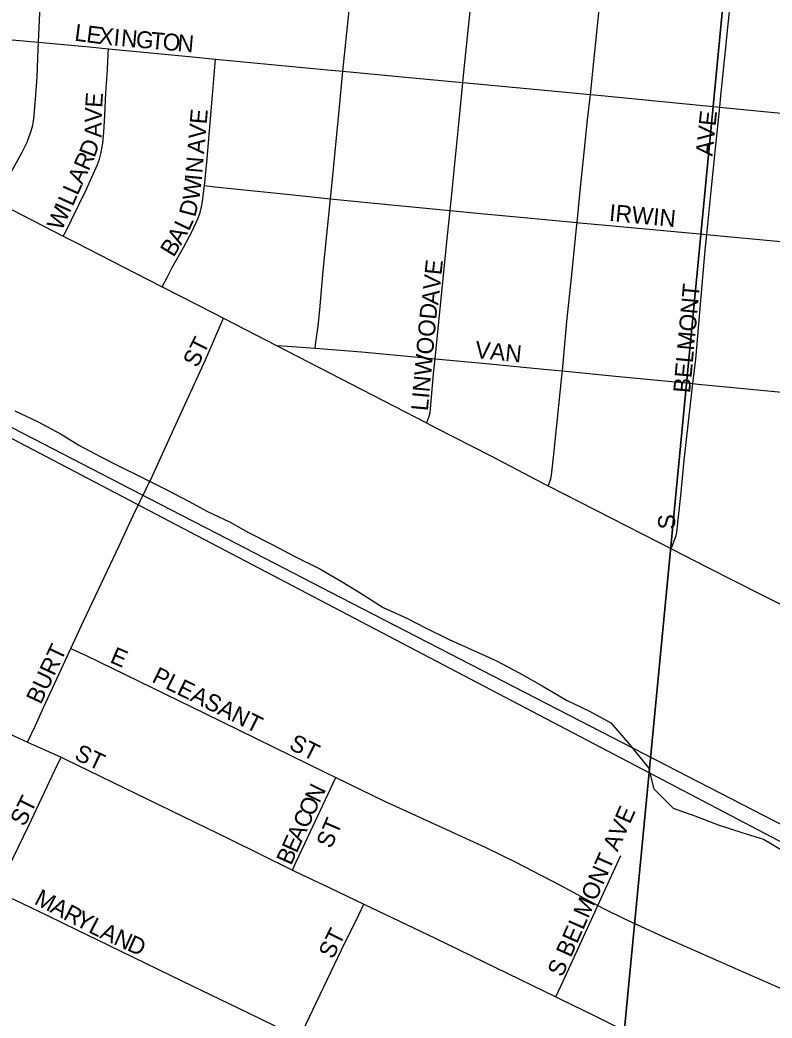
# Model space of a CAD drawing. Extents: x 1410790 to 1770854, y 566777 to 831614.
# Drawn here: x 1607334 to 1609555, y 698196 to 701144 of the extents above; entities that cross this region are included whole.
import ezdxf

# ---------------------------------------------------------------- set-up
doc = ezdxf.new("R2010")
doc.units = 0
for name, color, linetype in [('GM_X_City_Street', 7, 'Continuous'), ('GM_X_City_Street_Text', 7, 'Continuous'), ('GM_X_Minor_River', 7, 'Continuous'), ('GM_X_Rail_Line', 7, 'Continuous'), ('GM_X_Section', 7, 'Continuous')]:
    doc.layers.add(name, color=color, linetype=linetype)

msp = doc.modelspace()

# ---------------------------------------------------------------- linework, layer by layer
at = {"layer": 'GM_X_City_Street'}
for points in [[(1607388.1, 701078.7), (1607391.7, 701144.5), (1607397, 701261.8), (1607404.1, 701385), (1607407.9, 701450.5)], [(1608287.5, 700992.7), (1608298.8, 701106.2), (1608313.5, 701248.9), (1608325.2, 701367.4)], [(1608642, 700959.5), (1608645, 700989.8), (1608658, 701122.8), (1608678, 701309), (1608680.9, 701333)], [(1609018.3, 700923.9), (1609028.3, 701021.2), (1609047.1, 701202.2), (1609057.5, 701299.5)], [(1609400.3, 700886.7), (1609403.9, 700920.4), (1609415.7, 701034.4), (1609425.5, 701131.5), (1609438.9, 701261.1), (1609439.3, 701263.3)], [(1607011.3, 701117.2), (1607033.5, 701113.1), (1607082.4, 701106.5), (1607311.1, 701085.2), (1607388.1, 701078.7)], [(1607260.3, 700609), (1607277.1, 700639.4), (1607284.9, 700653.7), (1607340.5, 700753.6), (1607354.9, 700782.9), (1607366.1, 700813.6), (1607370.3, 700829.4), (1607373.5, 700845.4), (1607375.6, 700861.6), (1607379.5, 700910.6), (1607384.2, 700976), (1607387, 701058), (1607388.1, 701078.7)], [(1607388.1, 701078.7), (1607409.1, 701076.8), (1607539.5, 701064.6), (1607595, 701059.2)], [(1607461.7, 700505.5), (1607468.7, 700519.2), (1607486.1, 700553.3), (1607507.7, 700597.8), (1607529.1, 700642.5), (1607562.7, 700717.2), (1607568.2, 700732.7), (1607572.5, 700748.5), (1607578.4, 700780.6), (1607581.6, 700813.1), (1607584.3, 700862.6), (1607587.4, 700928.7), (1607592.2, 700997.4), (1607594.3, 701042.7), (1607595, 701059.2)], [(1607595, 701059.2), (1607833.6, 701036.1), (1607911.5, 701028.7)], [(1607878.7, 700654.9), (1607885.1, 700723.3), (1607902.4, 700921.7), (1607910.5, 701016.6), (1607911.5, 701028.7)], [(1607911.5, 701028.7), (1608242.2, 700997), (1608287.5, 700992.7)], [(1608250.6, 700616.2), (1608255.4, 700664.5), (1608276.5, 700877.2), (1608287.5, 700992.7)], [(1608287.5, 700992.7), (1608503.7, 700972.3), (1608642, 700959.5)], [(1608604, 700581.6), (1608630.8, 700846.7), (1608642, 700959.5)], [(1608642, 700959.5), (1608894.1, 700936), (1609018.3, 700923.9)], [(1608979.5, 700545.8), (1608989.3, 700649.7), (1608997.5, 700724.3), (1609010.3, 700848.7), (1609018.3, 700923.9)], [(1609018.3, 700923.9), (1609061.3, 700919.7), (1609400.3, 700886.7)], [(1609362.2, 700510.2), (1609375.4, 700638.4), (1609388.9, 700774), (1609400.3, 700886.7)], [(1609400.3, 700886.7), (1609418.9, 700884.9), (1609784.4, 700849.5)], [(1607753.6, 700355.7), (1607769, 700385.3), (1607784.2, 700414.7), (1607816.6, 700472.4), (1607842.3, 700520.5), (1607859.3, 700556.6), (1607866, 700575.8), (1607870.1, 700591.7), (1607873.1, 700607.9), (1607877.2, 700640.7), (1607878.7, 700654.9)], [(1607878.7, 700654.9), (1607909.4, 700651.7), (1608025, 700639.7), (1608140.6, 700627.7), (1608250.6, 700616.2)], [(1607260.3, 700609), (1607279.7, 700599.2), (1607461.7, 700505.5)], [(1608205.1, 700174.5), (1608207.5, 700192.7), (1608213.9, 700239.8), (1608219.3, 700287.6), (1608229.6, 700403.1), (1608250.6, 700616.2)], [(1608250.6, 700616.2), (1608359.6, 700605), (1608604, 700581.6)], [(1608559.8, 700143.6), (1608594.4, 700488.8), (1608604, 700581.6)], [(1608604, 700581.6), (1608704.5, 700571.9), (1608822.6, 700560.7), (1608979.5, 700545.8)], [(1608935.5, 700107.6), (1608949, 700253.3), (1608962.4, 700382.7), (1608977.8, 700528.8), (1608979.5, 700545.8)], [(1608979.5, 700545.8), (1608986.1, 700545.2), (1609063.9, 700538), (1609362.2, 700510.2)], [(1607461.7, 700505.5), (1607498.3, 700486.7), (1607672.8, 700396.8), (1607753.6, 700355.7)], [(1609321.3, 700070), (1609329.4, 700141.8), (1609357.2, 700464.1), (1609362.2, 700510.2)], [(1609362.2, 700510.2), (1609401.9, 700506.6), (1609634.3, 700484.9), (1609748.4, 700474.3)], [(1607753.6, 700355.7), (1607906.4, 700277.8), (1607934.4, 700263.4)], [(1607483.8, 699287.5), (1607520.9, 699368.5), (1607626.8, 699591.1), (1607668.4, 699680.1), (1607724.8, 699798.1), (1607799.1, 699960), (1607881.5, 700140.2), (1607927.5, 700247.4), (1607934.4, 700263.4)], [(1607934.4, 700263.4), (1608091.5, 700182.7)], [(1608091.5, 700182.7), (1608124.2, 700180.3), (1608205.1, 700174.5)], [(1608091.5, 700182.7), (1608343.7, 700053), (1608534.8, 699953.9)], [(1608205.1, 700174.5), (1608342.8, 700164.3), (1608520.8, 700147.3), (1608559.8, 700143.6)], [(1608534.8, 699953.9), (1608536.5, 699958.4), (1608542.4, 699974.3), (1608544.7, 699984), (1608555.3, 700098.6), (1608559.8, 700143.6)], [(1608559.8, 700143.6), (1608710.1, 700129.3), (1608880.4, 700113), (1608935.5, 700107.6)], [(1608893.9, 699768), (1608896.7, 699775.1), (1608902, 699788.9), (1608903.8, 699799.8), (1608911.8, 699870.3), (1608934.1, 700092.1), (1608935.5, 700107.6)], [(1608935.5, 700107.6), (1609092.1, 700092.3), (1609321.3, 700070)], [(1609257.5, 699582.3), (1609259.1, 699586.7), (1609268.6, 699613.1), (1609271.2, 699621.8), (1609273.4, 699631.4), (1609285.5, 699739.5), (1609295.5, 699843.5), (1609321.3, 700070)], [(1609321.3, 700070), (1609336.2, 700068.5), (1609645.8, 700038.5), (1609703.4, 700032.9)], [(1608534.8, 699953.9), (1608562, 699939.8), (1608722.2, 699857.2), (1608882, 699774), (1608893.9, 699768)], [(1608893.9, 699768), (1609217.9, 699602.7), (1609257.5, 699582.3)], [(1609257.5, 699582.3), (1609363.5, 699527.7), (1609524.4, 699446.4), (1609631.9, 699392)], [(1607355.9, 699011.3), (1607378.5, 699058.1), (1607404.1, 699115.4), (1607467, 699250.8), (1607483.8, 699287.5)], [(1607483.8, 699287.5), (1607511.9, 699274.5), (1607526.8, 699267.6), (1607880.3, 699095.5), (1608233.6, 698922.8), (1608266.2, 698906.9)], [(1607108.4, 699130.6), (1607317.7, 699028.9), (1607355.9, 699011.3)], [(1607355.9, 699011.3), (1607455.5, 698966.4)], [(1607265.8, 698570.1), (1607281.4, 698602.6), (1607359.4, 698765.2), (1607437.1, 698927.8), (1607455.5, 698966.4)], [(1607455.5, 698966.4), (1607467, 698961.2), (1607953.7, 698724.4), (1608138.4, 698632.7)], [(1608138.4, 698632.7), (1608149.7, 698657), (1608191.6, 698746.7), (1608227.9, 698824.7), (1608266.2, 698906.9)], [(1608266.2, 698906.9), (1608410.5, 698837), (1608500.6, 698795.7), (1608708, 698700.8), (1608796.1, 698657.4), (1608926.8, 698589.1), (1609040.3, 698528.7)], [(1609040.3, 698528.7), (1609080.6, 698616), (1609108.3, 698675.8)], [(1608138.4, 698632.7), (1608144.6, 698629.6), (1608248.7, 698580.4), (1608349.4, 698532.4)], [(1607265.8, 698570.1), (1607341.1, 698534.1), (1607415.1, 698498.5), (1607503.7, 698455.4), (1607563, 698427), (1607666.1, 698376.6), (1607813.6, 698304.9), (1608005.3, 698212.2), (1608159.5, 698138.1)], [(1608159.5, 698138.1), (1608178.2, 698177.2), (1608283.2, 698397.7), (1608334.1, 698501.2), (1608349.4, 698532.4)], [(1608349.4, 698532.4), (1608559.6, 698432.1), (1608916.3, 698258.6)], [(1608916.3, 698258.6), (1608924.2, 698275.5), (1608938.1, 698305.1), (1609031.1, 698508.6), (1609040.3, 698528.7)], [(1609040.3, 698528.7), (1609056.9, 698519.8), (1609115.5, 698490.7), (1609219.8, 698443.2), (1609429.6, 698350.3), (1609624.3, 698264.6), (1609728.3, 698216.6), (1609831.8, 698167.3), (1609919.3, 698122.5), (1609921.9, 698121), (1609947.4, 698106.1), (1609954.1, 698101.7), (1609960.7, 698096.6), (1609967.2, 698091.6), (1609973.4, 698085.7)], [(1608916.3, 698258.6), (1608928.4, 698252.8), (1609031.8, 698202.8), (1609251.8, 698092.1), (1609284.6, 698075.7)]]:
    msp.add_lwpolyline(points, dxfattribs=at)
at = {"layer": 'GM_X_Minor_River'}
for points in [[(1607318.3, 699990.1), (1607387.9, 699957.6), (1607455.6, 699921), (1607507.3, 699888.6), (1607572.9, 699854), (1607624.6, 699827.6), (1607694.3, 699793), (1607767.9, 699756.5), (1607833.6, 699721.9), (1607885.3, 699693.5), (1607954.9, 699660.9), (1608008.6, 699630.5), (1608080.3, 699593.9), (1608145.9, 699559.4), (1608219.5, 699522.8), (1608285.1, 699484.2), (1608338.8, 699451.8), (1608406.4, 699409.2), (1608478.1, 699376.7), (1608531.8, 699348.2), (1608601.4, 699313.7), (1608669.1, 699283.2), (1608738.8, 699252.6), (1608808.4, 699216), (1608876, 699177.5), (1608947.6, 699134.9), (1609015.3, 699102.4), (1609078.9, 699067.8), (1609134.4, 699003.4), (1609189.8, 698934.9), (1609205.3, 698872.7), (1609262.8, 698816.2), (1609326.5, 698793.7), (1609396.2, 698767.1), (1609466, 698744.6), (1609529.7, 698724.1)], [(1609529.7, 698724.1), (1609599.3, 698683.5), (1609638.8, 698619.2), (1609670.2, 698550.9), (1609699.6, 698476.6), (1609741, 698406.2), (1609790.5, 698347.8), (1609858.1, 698301.2), (1609929.7, 698256.6), (1609995.2, 698210.1), (1610074.7, 698149.4)]]:
    msp.add_lwpolyline(points, dxfattribs=at)
at = {"layer": 'GM_X_Rail_Line'}
for points in [[(1604421.4, 701434.4), (1604462.9, 701401.9), (1610644.1, 698159.2), (1610749.6, 698101.7), (1610875.2, 698011.5), (1611073.6, 697847.6), (1611509.9, 697489), (1611898.2, 697167.8), (1612565.6, 696641.4)], [(1604421.4, 701434.4), (1604682.9, 701299.1), (1605301.5, 700980.1), (1605402.5, 700926.3), (1605591, 700830.8), (1605621.1, 700815.3), (1605750.6, 700748.6), (1605863.6, 700689.4), (1605940.3, 700650.6), (1605996.1, 700622.1), (1606046.2, 700596.1), (1606203.9, 700510.8), (1606294, 700465), (1606376.9, 700421.5), (1606459.3, 700378.9), (1606653.9, 700277.7), (1607025.8, 700087.4), (1607314, 699938.5), (1607778.3, 699698.1), (1607914.2, 699627.9), (1608281.6, 699438), (1610330.6, 698381.4), (1610394.3, 698347.2)]]:
    msp.add_lwpolyline(points, dxfattribs=at)
at = {"layer": 'GM_X_Section'}
for points in [[(1604192.4, 703233.9), (1609553.2, 702682.3), (1609051.7, 697468.6), (1603688.3, 697982.3)], [(1609553.2, 702682.3), (1615120.2, 702135.6), (1614682.3, 696901), (1609051.7, 697468.6)]]:
    msp.add_lwpolyline(points, close=True, dxfattribs=at)

# ---------------------------------------------------------------- texts
at = {"layer": 'GM_X_City_Street_Text'}
for s, rotation, p in [('L', 352.6039, (1607492.9, 701083.3)), ('E', 352.5972, (1607527.8, 701078.7)), ('X', 353.4068, (1607563.5, 701074.1)), ('I', 354.7796, (1607608.5, 701068.9)), ('N', 354.9697, (1607630.6, 701066.9)), ('G', 354.9869, (1607674.5, 701063)), ('T', 354.98, (1607718.3, 701059.2)), ('O', 354.9869, (1607753.4, 701056.1)), ('N', 354.9869, (1607797.2, 701052.3)), ('E', 86.3095, (1607576.2, 700883.9)), ('V', 88.1418, (1607574.8, 700840.3)), ('E', 85.0764, (1607884.9, 700834.9)), ('AVE', 84.0973, (1609378.8, 700740.5)), ('A', 89.9126, (1607574.7, 700796.7)), ('V', 85.0656, (1607881.1, 700791)), ('D', 69.7486, (1607553.8, 700735.3)), ('A', 85.0766, (1607877.3, 700747.2)), ('R', 65.8033, (1607536.1, 700695.7)), ('N', 84.9757, (1607872.3, 700690.1)), ('A', 65.8295, (1607518.1, 700655.6)), ('W', 83.1763, (1607863.3, 700609.7)), ('I', 84.7607, (1607870.3, 700668)), ('L', 65.8147, (1607503.7, 700623.5)), ('L', 65.7934, (1607489.2, 700591.3)), ('D', 75.3458, (1607850.8, 700559.8)), ('W', 65.8002, (1607456.8, 700519.1)), ('I', 65.8262, (1607480.2, 700571.3)), ('IRWIN', 354.56, (1609072.2, 700550.9)), ('L', 64.531, (1607832.2, 700518.3)), ('A', 61.0129, (1607809.3, 700476.9)), ('B', 58.4593, (1607787.4, 700441)), ('AVE', 84.0895, (1608569.2, 700300.5)), ('BELMONT', 84.8045, (1609312.7, 700040.7)), ('LINWOOD', 84.8051, (1608538.3, 699987.8)), ('ST', 63.4349, (1607857.3, 700114.6)), ('VAN', 354.2894, (1608676.2, 700146.1)), ('S', 90, (1609268.7, 699639.5)), ('BURT', 64.8007, (1607395.2, 699120)), ('E', 336.7995, (1607596.6, 699247.8)), ('PLEASANT', 333.7496, (1607720.3, 699190.4)), ('ST', 333.435, (1608125.1, 698992.4)), ('ST', 334.9879, (1607491.3, 698961.7)), ('N', 63.8553, (1608217.8, 698828.5)), ('ST', 63.4349, (1607346.9, 698759.4)), ('O', 65.3561, (1608199.6, 698788.9)), ('C', 65.6405, (1608183.3, 698752.8)), ('S BELMONT AVE', 66.1925, (1608935.2, 698314.7)), ('ST', 66.7995, (1608252.9, 698694.2)), ('A', 65.6447, (1608165.2, 698712.8)), ('E', 65.6408, (1608150.7, 698680.7)), ('B', 65.6455, (1608134.3, 698644.6)), ('M', 332.4247, (1607372.9, 698534.7)), ('A', 332.4377, (1607419.7, 698510.2)), ('R', 332.4247, (1607458.7, 698489.9)), ('Y', 332.4377, (1607493.8, 698471.5)), ('L', 332.9618, (1607533.2, 698451)), ('A', 335.2294, (1607566.5, 698434)), ('N', 335.8473, (1607607, 698415.3)), ('ST', 63.4349, (1608257.7, 698367.8)), ('D', 335.85, (1607647.1, 698397.3))]:
    msp.add_text(s, height=50, rotation=rotation, dxfattribs=at).set_placement(p)

doc.saveas('drawing.dxf')
